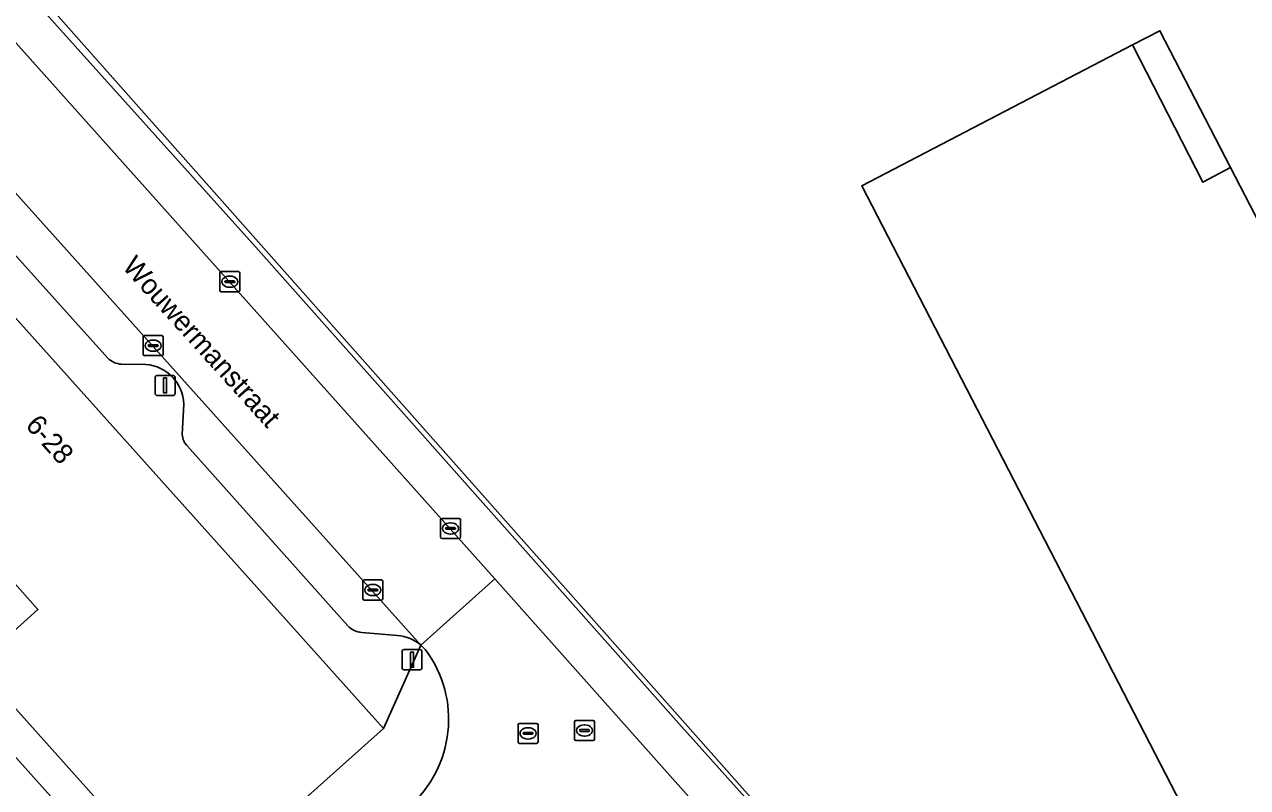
# Model space of a CAD drawing. Extents: x 162172 to 163187, y 382874 to 383685.
# Drawn here: x 162848.6 to 162909.6, y 383605.1 to 383643.1 of the extents above; entities that cross this region are included whole.
import ezdxf

# ---------------------------------------------------------------- set-up
doc = ezdxf.new("R2010")
doc.units = 0
for name, color, linetype in [('IMGEO_Erf', 7, 'Continuous'), ('IMGEO_Hek', 7, 'Continuous'), ('IMGEO_Kolk', 7, 'Continuous'), ('IMGEO_Lichtmast', 7, 'Continuous'), ('IMGEO_Openbare_ruimte_label', 7, 'Continuous'), ('IMGEO_Pand', 7, 'Continuous'), ('IMGEO_Pand_nummerreeks', 7, 'Continuous'), ('IMGEO_Pand_overbouw', 7, 'Continuous'), ('IMGEO_Parkeervlak_open', 7, 'Continuous'), ('IMGEO_Rijbaan_lokaal_open', 7, 'Continuous'), ('IMGEO_Rioolput', 7, 'Continuous'), ('IMGEO_Voetpad_open', 7, 'Continuous')]:
    doc.layers.add(name, color=color, linetype=linetype)

msp = doc.modelspace()

# ---------------------------------------------------------------- linework, layer by layer
at = {"layer": 'IMGEO_Erf'}
for points in [[(162916.808, 383645.252), (162917.022, 383645.318), (162905.854, 383676.941), (162900.86, 383679.518), (162900.856, 383679.351), (162896.033, 383677.873), (162891.968, 383676.595), (162891.808, 383676.545), (162838.673, 383660.196), (162837.735, 383657.749), (162837.594, 383657.15), (162860.297, 383631.879), (162881.252, 383608.295), (162909.981, 383576.237), (162910.86, 383575.728)], [(162847.425, 383603.056), (162849.73, 383600.398), (162853.389, 383596.32), (162855.634, 383598.303), (162828.636, 383628.454)]]:
    msp.add_lwpolyline(points, dxfattribs=at)
msp.add_lwpolyline([(162903.848, 383642.115), (162907.362, 383635.264), (162908.733, 383635.998), (162929.815, 383595.307), (162914.889, 383587.573), (162890.357, 383635.092)], close=True, dxfattribs=at)
at = {"layer": 'IMGEO_Hek'}
msp.add_lwpolyline([(162837.735, 383657.749), (162909.951, 383576.274), (162910.848, 383575.766), (162911.823, 383575.526), (162912.895, 383575.736)], dxfattribs=at)
at = {"layer": 'IMGEO_Kolk'}
for p, q in [((162858.372, 383629.884), (162858.372, 383630.736)), ((162858.447, 383630.81), (162859.299, 383630.81)), ((162858.86, 383630.59), (162858.885, 383630.59)), ((162859.373, 383630.736), (162859.373, 383629.884)), ((162859.299, 383629.81), (162858.447, 383629.81)), ((162858.631, 383630.304), (162858.631, 383630.316)), ((162859.069, 383630.267), (162858.671, 383630.267)), ((162858.674, 383630.353), (162859.072, 383630.353)), ((162858.883, 383630.03), (162858.858, 383630.03)), ((162859.115, 383630.316), (162859.115, 383630.304)), ((162854.554, 383626.698), (162854.554, 383627.55)), ((162854.629, 383627.624), (162855.481, 383627.624)), ((162855.042, 383627.404), (162855.067, 383627.404)), ((162855.555, 383627.55), (162855.555, 383626.698)), ((162854.813, 383627.118), (162854.813, 383627.13)), ((162855.251, 383627.081), (162854.853, 383627.081)), ((162854.856, 383627.167), (162855.254, 383627.167)), ((162855.065, 383626.844), (162855.04, 383626.844)), ((162855.297, 383627.13), (162855.297, 383627.118)), ((162855.481, 383626.624), (162854.629, 383626.624)), ((162869.371, 383617.588), (162869.371, 383618.44)), ((162869.446, 383618.514), (162870.298, 383618.514)), ((162869.859, 383618.294), (162869.884, 383618.294)), ((162870.372, 383618.44), (162870.372, 383617.588)), ((162869.63, 383618.008), (162869.63, 383618.02)), ((162870.068, 383617.971), (162869.67, 383617.971)), ((162869.673, 383618.057), (162870.071, 383618.057)), ((162869.882, 383617.734), (162869.857, 383617.734)), ((162870.114, 383618.02), (162870.114, 383618.008)), ((162870.298, 383617.514), (162869.446, 383617.514)), ((162865.498, 383614.519), (162865.498, 383615.371)), ((162865.573, 383615.445), (162866.425, 383615.445)), ((162865.986, 383615.225), (162866.011, 383615.225)), ((162866.499, 383615.371), (162866.499, 383614.519)), ((162865.757, 383614.939), (162865.757, 383614.951)), ((162866.195, 383614.902), (162865.797, 383614.902)), ((162865.8, 383614.988), (162866.198, 383614.988)), ((162866.009, 383614.665), (162865.984, 383614.665)), ((162866.241, 383614.951), (162866.241, 383614.939)), ((162866.425, 383614.445), (162865.573, 383614.445))]:
    msp.add_line(p, q, dxfattribs=at)
for points in [[(162858.372, 383629.884), (162858.372, 383630.736)], [(162858.447, 383630.81), (162859.299, 383630.81)], [(162859.373, 383630.736), (162859.373, 383629.884)], [(162859.299, 383629.81), (162858.447, 383629.81)], [(162854.554, 383626.698), (162854.554, 383627.55)], [(162854.629, 383627.624), (162855.481, 383627.624)], [(162855.555, 383627.55), (162855.555, 383626.698)], [(162855.481, 383626.624), (162854.629, 383626.624)], [(162869.371, 383617.588), (162869.371, 383618.44)], [(162869.446, 383618.514), (162870.298, 383618.514)], [(162870.372, 383618.44), (162870.372, 383617.588)], [(162870.298, 383617.514), (162869.446, 383617.514)], [(162865.498, 383614.519), (162865.498, 383615.371)], [(162865.573, 383615.445), (162866.425, 383615.445)], [(162866.499, 383615.371), (162866.499, 383614.519)], [(162866.425, 383614.445), (162865.573, 383614.445)]]:
    msp.add_lwpolyline(points, dxfattribs=at)
for centre, radius, start, end in [((162858.449, 383630.734), 0.0765, 91.55205, 178.44795), ((162858.449, 383630.734), 0.0765, 91.55205, 178.44795), ((162859.297, 383630.734), 0.0765, 1.55205, 88.44795), ((162859.297, 383630.734), 0.0765, 1.55205, 88.44795), ((162858.449, 383629.886), 0.0765, 181.55205, 268.44795), ((162858.449, 383629.886), 0.0765, 181.55205, 268.44795), ((162858.671, 383630.313), 0.0403, 85.87752, 175.75265), ((162858.668, 383630.303), 0.0366, 178.93798, 274.71019), ((162859.072, 383630.31), 0.043, 264.86636, 352.45326), ((162859.076, 383630.315), 0.0386, 1.73085, 96.63898), ((162859.297, 383629.886), 0.0765, 271.55205, 358.44795), ((162859.297, 383629.886), 0.0765, 271.55205, 358.44795), ((162854.631, 383627.548), 0.0765, 91.55205, 178.44795), ((162854.631, 383627.548), 0.0765, 91.55205, 178.44795), ((162855.479, 383627.548), 0.0765, 1.55205, 88.44795), ((162855.479, 383627.548), 0.0765, 1.55205, 88.44795), ((162854.853, 383627.127), 0.0403, 85.87752, 175.75265), ((162854.85, 383627.117), 0.0366, 178.93798, 274.71019), ((162855.254, 383627.124), 0.043, 264.86636, 352.45326), ((162855.258, 383627.129), 0.0386, 1.73085, 96.63898), ((162854.631, 383626.7), 0.0765, 181.55205, 268.44795), ((162854.631, 383626.7), 0.0765, 181.55205, 268.44795), ((162855.479, 383626.7), 0.0765, 271.55205, 358.44795), ((162855.479, 383626.7), 0.0765, 271.55205, 358.44795), ((162869.448, 383618.438), 0.0765, 91.55205, 178.44795), ((162869.448, 383618.438), 0.0765, 91.55205, 178.44795), ((162870.296, 383618.438), 0.0765, 1.55205, 88.44795), ((162870.296, 383618.438), 0.0765, 1.55205, 88.44795), ((162869.67, 383618.017), 0.0403, 85.87752, 175.75265), ((162869.667, 383618.007), 0.0366, 178.93798, 274.71019), ((162870.071, 383618.014), 0.043, 264.86636, 352.45326), ((162870.075, 383618.019), 0.0386, 1.73085, 96.63898), ((162869.448, 383617.59), 0.0765, 181.55205, 268.44795), ((162869.448, 383617.59), 0.0765, 181.55205, 268.44795), ((162870.296, 383617.59), 0.0765, 271.55205, 358.44795), ((162870.296, 383617.59), 0.0765, 271.55205, 358.44795), ((162865.575, 383615.369), 0.0765, 91.55205, 178.44795), ((162865.575, 383615.369), 0.0765, 91.55205, 178.44795), ((162866.423, 383615.369), 0.0765, 1.55205, 88.44795), ((162866.423, 383615.369), 0.0765, 1.55205, 88.44795), ((162865.797, 383614.948), 0.0403, 85.87752, 175.75265), ((162865.794, 383614.938), 0.0366, 178.93798, 274.71019), ((162866.198, 383614.945), 0.043, 264.86636, 352.45326), ((162866.202, 383614.95), 0.0386, 1.73085, 96.63898), ((162865.575, 383614.521), 0.0765, 181.55205, 268.44795), ((162865.575, 383614.521), 0.0765, 181.55205, 268.44795), ((162866.423, 383614.521), 0.0765, 271.55205, 358.44795), ((162866.423, 383614.521), 0.0765, 271.55205, 358.44795)]:
    msp.add_arc(centre, radius, start, end, dxfattribs=at)
for centre, major_axis, ratio, start_param, end_param in [((162858.859, 383630.31), (-0.387, 0.002), 0.722429, 4.712389, 7.853982), ((162858.884, 383630.31), (-0.39, 0.002), 0.717154, 1.570796, 4.712389), ((162855.041, 383627.124), (-0.387, 0.002), 0.722429, 4.712389, 7.853982), ((162855.066, 383627.124), (-0.39, 0.002), 0.717154, 1.570796, 4.712389), ((162869.858, 383618.014), (-0.387, 0.002), 0.722429, 4.712389, 7.853982), ((162869.883, 383618.014), (-0.39, 0.002), 0.717154, 1.570796, 4.712389), ((162865.985, 383614.945), (-0.387, 0.002), 0.722429, 4.712389, 7.853982), ((162866.01, 383614.945), (-0.39, 0.002), 0.717154, 1.570796, 4.712389)]:
    msp.add_ellipse(centre, major_axis=major_axis, ratio=ratio, start_param=start_param, end_param=end_param, dxfattribs=at)
at = {"layer": 'IMGEO_Lichtmast'}
for p, q in [((162855.253, 383625.639), (162856.043, 383625.639)), ((162856.043, 383625.639), (162855.253, 383625.639)), ((162855.153, 383624.739), (162855.153, 383625.539)), ((162855.153, 383625.539), (162855.153, 383624.739)), ((162856.143, 383625.539), (162856.143, 383624.739)), ((162856.143, 383624.739), (162856.143, 383625.539)), ((162856.043, 383624.639), (162855.253, 383624.639)), ((162855.253, 383624.639), (162856.043, 383624.639)), ((162867.456, 383611.075), (162867.456, 383611.875)), ((162867.456, 383611.875), (162867.456, 383611.075)), ((162867.556, 383611.975), (162868.346, 383611.975)), ((162868.346, 383611.975), (162867.556, 383611.975)), ((162868.446, 383611.875), (162868.446, 383611.075)), ((162868.446, 383611.075), (162868.446, 383611.875)), ((162868.346, 383610.975), (162867.556, 383610.975)), ((162867.556, 383610.975), (162868.346, 383610.975))]:
    msp.add_line(p, q, dxfattribs=at)
for points in [[(162855.573, 383625.514), (162855.723, 383625.514), (162855.723, 383624.764), (162855.573, 383624.764), (162855.573, 383625.514)], [(162867.876, 383611.85), (162868.026, 383611.85), (162868.026, 383611.1), (162867.876, 383611.1), (162867.876, 383611.85)]]:
    msp.add_lwpolyline(points, dxfattribs=at)
for centre, start, end in [((162855.253, 383625.539), 90, 180), ((162855.253, 383625.539), 90, 180), ((162856.043, 383625.539), 0, 90), ((162856.043, 383625.539), 360, 90), ((162855.253, 383624.739), 180, 270), ((162855.253, 383624.739), 180, 270), ((162856.043, 383624.739), 270, 0), ((162856.043, 383624.739), 270, 0), ((162867.556, 383611.875), 90, 180), ((162867.556, 383611.875), 90, 180), ((162868.346, 383611.875), 0, 90), ((162868.346, 383611.875), 360, 90), ((162867.556, 383611.075), 180, 270), ((162867.556, 383611.075), 180, 270), ((162868.346, 383611.075), 270, 0), ((162868.346, 383611.075), 270, 0)]:
    msp.add_arc(centre, 0.1, start, end, dxfattribs=at)
at = {"layer": 'IMGEO_Pand'}
msp.add_lwpolyline([(162908.733, 383635.998), (162907.362, 383635.264), (162903.848, 383642.115), (162890.357, 383635.092), (162914.889, 383587.573), (162929.815, 383595.307)], close=True, dxfattribs=at)
msp.add_lwpolyline([(162847.511, 383615.998), (162849.314, 383613.982), (162846.229, 383611.222), (162853.503, 383603.091), (162856.838, 383599.366), (162866.531, 383608.046), (162849.883, 383626.617), (162847.728, 383629.021)], dxfattribs=at)
at = {"layer": 'IMGEO_Pand_overbouw'}
msp.add_lwpolyline([(162903.848, 383642.115), (162907.362, 383635.264), (162908.733, 383635.998), (162905.212, 383642.815)], close=True, dxfattribs=at)
at = {"layer": 'IMGEO_Parkeervlak_open'}
for points in [[(162868.397, 383612.205), (162834.085, 383650.483)], [(162842.061, 383638.426), (162852.797, 383626.499)], [(162853.472, 383626.194), (162854.688, 383626.184)], [(162856.578, 383624.206), (162856.501, 383622.694)], [(162856.769, 383622.108), (162864.754, 383613.167)], [(162865.447, 383612.831), (162867.235, 383612.673)]]:
    msp.add_lwpolyline(points, dxfattribs=at)
for centre, radius, start, end in [((162853.568, 383627.305), 1.115, 226.28252, 265.08564), ((162854.544, 383624.154), 2.035, 1.45897, 85.93443), ((162857.401, 383622.751), 0.902, 183.64804, 225.50479), ((162865.533, 383613.89), 1.063, 222.88625, 265.38104), ((162867.06, 383610.562), 2.119, 50.86679, 85.2586)]:
    msp.add_arc(centre, radius, start, end, dxfattribs=at)
at = {"layer": 'IMGEO_Rijbaan_lokaal_open'}
msp.add_lwpolyline([(162846.526, 383644.076), (162836.576, 383655.17), (162835.255, 383656.66), (162831.511, 383653.451), (162834.085, 383650.483), (162868.397, 383612.205), (162872.078, 383615.502)], close=True, dxfattribs=at)
msp.add_lwpolyline([(162879.252, 383599.89), (162879.97, 383599.083), (162883.756, 383602.384), (162872.078, 383615.502), (162868.397, 383612.205), (162868.63, 383611.961)], dxfattribs=at)
msp.add_arc((162863.984, 383608.504), 5.791, 311.00184, 36.64568, dxfattribs=at)
at = {"layer": 'IMGEO_Rioolput'}
for p, q in [((162873.232, 383607.375), (162873.232, 383608.227)), ((162873.307, 383608.301), (162874.159, 383608.301)), ((162873.72, 383608.081), (162873.745, 383608.081)), ((162874.233, 383608.227), (162874.233, 383607.375)), ((162876.045, 383607.52), (162876.045, 383608.372)), ((162876.12, 383608.446), (162876.972, 383608.446)), ((162876.304, 383607.94), (162876.304, 383607.952)), ((162876.742, 383607.903), (162876.344, 383607.903)), ((162876.347, 383607.989), (162876.745, 383607.989)), ((162876.533, 383608.226), (162876.558, 383608.226)), ((162876.788, 383607.952), (162876.788, 383607.94)), ((162877.046, 383608.372), (162877.046, 383607.52)), ((162874.159, 383607.301), (162873.307, 383607.301)), ((162873.491, 383607.795), (162873.491, 383607.807)), ((162873.929, 383607.758), (162873.531, 383607.758)), ((162873.534, 383607.844), (162873.932, 383607.844)), ((162873.743, 383607.521), (162873.718, 383607.521)), ((162873.975, 383607.807), (162873.975, 383607.795)), ((162876.972, 383607.446), (162876.12, 383607.446)), ((162876.556, 383607.666), (162876.531, 383607.666))]:
    msp.add_line(p, q, dxfattribs=at)
for points in [[(162873.232, 383607.375), (162873.232, 383608.227)], [(162873.307, 383608.301), (162874.159, 383608.301)], [(162874.233, 383608.227), (162874.233, 383607.375)], [(162876.045, 383607.52), (162876.045, 383608.372)], [(162876.12, 383608.446), (162876.972, 383608.446)], [(162877.046, 383608.372), (162877.046, 383607.52)], [(162874.159, 383607.301), (162873.307, 383607.301)], [(162876.972, 383607.446), (162876.12, 383607.446)]]:
    msp.add_lwpolyline(points, dxfattribs=at)
for centre, radius, start, end in [((162873.309, 383608.225), 0.0765, 91.55205, 178.44795), ((162873.309, 383608.225), 0.0765, 91.55205, 178.44795), ((162874.157, 383608.225), 0.0765, 1.55205, 88.44795), ((162874.157, 383608.225), 0.0765, 1.55205, 88.44795), ((162876.122, 383608.37), 0.0765, 91.55205, 178.44795), ((162876.122, 383608.37), 0.0765, 91.55205, 178.44795), ((162876.344, 383607.949), 0.0403, 85.87752, 175.75265), ((162876.341, 383607.939), 0.0366, 178.93798, 274.71019), ((162876.745, 383607.946), 0.043, 264.86636, 352.45326), ((162876.749, 383607.951), 0.0386, 1.73085, 96.63898), ((162876.97, 383608.37), 0.0765, 1.55205, 88.44795), ((162876.97, 383608.37), 0.0765, 1.55205, 88.44795), ((162873.309, 383607.377), 0.0765, 181.55205, 268.44795), ((162873.309, 383607.377), 0.0765, 181.55205, 268.44795), ((162873.531, 383607.804), 0.0403, 85.87752, 175.75265), ((162873.528, 383607.794), 0.0366, 178.93798, 274.71019), ((162873.932, 383607.801), 0.043, 264.86636, 352.45326), ((162873.936, 383607.806), 0.0386, 1.73085, 96.63898), ((162874.157, 383607.377), 0.0765, 271.55205, 358.44795), ((162874.157, 383607.377), 0.0765, 271.55205, 358.44795), ((162876.122, 383607.522), 0.0765, 181.55205, 268.44795), ((162876.122, 383607.522), 0.0765, 181.55205, 268.44795), ((162876.97, 383607.522), 0.0765, 271.55205, 358.44795), ((162876.97, 383607.522), 0.0765, 271.55205, 358.44795)]:
    msp.add_arc(centre, radius, start, end, dxfattribs=at)
for centre, major_axis, ratio, start_param, end_param in [((162873.719, 383607.801), (-0.387, 0.002), 0.722429, 4.712389, 7.853982), ((162873.744, 383607.801), (-0.39, 0.002), 0.717154, 1.570796, 4.712389), ((162876.532, 383607.946), (-0.387, 0.002), 0.722429, 4.712389, 7.853982), ((162876.557, 383607.946), (-0.39, 0.002), 0.717154, 1.570796, 4.712389)]:
    msp.add_ellipse(centre, major_axis=major_axis, ratio=ratio, start_param=start_param, end_param=end_param, dxfattribs=at)
at = {"layer": 'IMGEO_Voetpad_open'}
for points in [[(162820.697, 383657.263), (162824.34, 383655.915), (162832.256, 383647.169), (162832.368, 383647.045), (162836.681, 383641.076), (162830.355, 383638.844), (162831.527, 383637.534), (162833.756, 383639.528), (162835.743, 383637.307), (162838.423, 383639.401), (162839.637, 383638.046), (162841.788, 383635.647), (162843.499, 383633.738), (162845.652, 383631.337), (162847.728, 383629.021), (162849.883, 383626.617), (162866.531, 383608.046), (162868.397, 383612.205)], [(162852.797, 383626.499), (162842.061, 383638.426)], [(162828.636, 383628.454), (162855.634, 383598.303), (162856.838, 383599.366), (162853.503, 383603.091), (162846.229, 383611.222), (162849.314, 383613.982), (162847.511, 383615.998)], [(162854.688, 383626.184), (162853.472, 383626.194)], [(162856.501, 383622.694), (162856.578, 383624.206)], [(162864.754, 383613.167), (162856.769, 383622.108)], [(162867.235, 383612.673), (162865.447, 383612.831)], [(162868.63, 383611.961), (162868.397, 383612.205), (162866.531, 383608.046), (162856.838, 383599.366), (162855.634, 383598.303), (162853.389, 383596.32), (162848.86, 383592.256), (162844.394, 383588.249), (162839.929, 383584.242), (162835.231, 383580.027), (162832.423, 383583.128), (162828.112, 383579.262), (162827.298, 383578.532), (162832.592, 383572.652), (162833.689, 383573.608), (162834.725, 383574.538)]]:
    msp.add_lwpolyline(points, dxfattribs=at)
msp.add_lwpolyline([(162860.297, 383631.879), (162837.594, 383657.15), (162835.255, 383656.66), (162836.576, 383655.17), (162846.526, 383644.076), (162872.078, 383615.502), (162883.756, 383602.384), (162907.901, 383575.325), (162909.981, 383576.237), (162881.252, 383608.295)], close=True, dxfattribs=at)
for centre, radius, start, end in [((162853.568, 383627.305), 1.115, 226.28252, 265.08564), ((162854.544, 383624.154), 2.035, 1.45897, 85.93443), ((162857.401, 383622.751), 0.902, 183.64804, 225.50479), ((162865.533, 383613.89), 1.063, 222.88625, 265.38104), ((162867.06, 383610.562), 2.119, 50.86679, 85.2586), ((162863.984, 383608.504), 5.791, 311.00184, 36.64568)]:
    msp.add_arc(centre, radius, start, end, dxfattribs=at)

# ---------------------------------------------------------------- texts
at = {"layer": 'IMGEO_Openbare_ruimte_label'}
msp.add_text('Wouwermanstraat', height=1, rotation=312.08093, dxfattribs=at).set_placement((162853.47, 383631.023))
at = {"layer": 'IMGEO_Pand_nummerreeks'}
msp.add_text('6-28', height=1, rotation=311.91165, dxfattribs=at).set_placement((162848.645, 383623.121))

doc.saveas('drawing.dxf')
